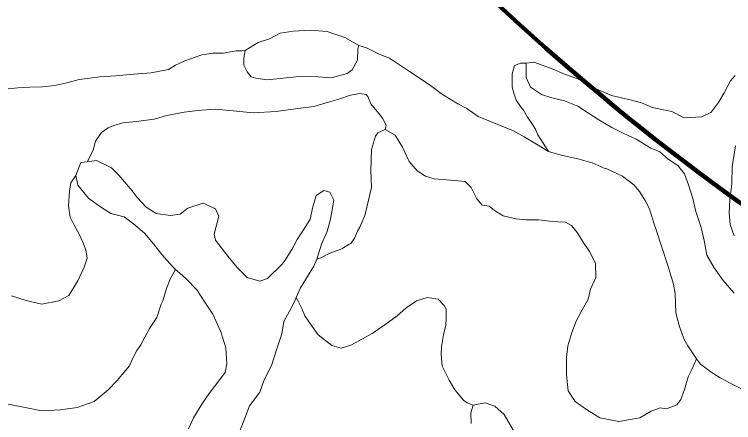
# Model space of a CAD drawing. Extents: x 553962 to 842807, y 8883888 to 9032388.
# Drawn here: x 681754 to 684561, y 8954359 to 8955951 of the extents above; entities that cross this region are included whole.
import ezdxf

# ---------------------------------------------------------------- set-up
doc = ezdxf.new("R2010")
doc.units = 0
doc.header["$LTSCALE"] = 160
doc.layers.add('27', color=7, linetype='Continuous', lineweight=90)
doc.layers.add('4', color=7, linetype='Continuous', lineweight=13)

msp = doc.modelspace()

# ---------------------------------------------------------------- linework, layer by layer
at = {"layer": '27'}
for points in [[(637260.6, 8972975.8), (641524.5, 8971056.2), (652526.1, 8965412.7), (653164.3, 8965062.8), (670790.5, 8953770.1), (686194, 8943929.9), (696283.3, 8937647.1)], [(694874, 8947402.7), (694491.4, 8947729), (693981.6, 8948105.1), (692654.2, 8949437.3), (691811.8, 8950292), (691552.9, 8951277.6), (691093.4, 8951755.3), (689976, 8951721.8), (689441.2, 8951996.3), (689158.9, 8952576.6), (688699.5, 8953029), (687605.5, 8953400.8), (685873.4, 8954400.8), (684752.3, 8955101.5), (681638, 8958243.7), (680641.1, 8959527.7), (679425.4, 8960995.9)]]:
    msp.add_spline(points, degree=3, dxfattribs=at)
at = {"layer": '4'}
for points in [[(681729.7, 8955661), (681766.6, 8955664.7), (681813.6, 8955666.9), (681863.2, 8955668.9), (681911.6, 8955673.6), (681958.9, 8955684.6), (682006.3, 8955696.9), (682087.8, 8955708), (682148.8, 8955710.9), (682220.2, 8955718.5), (682287.6, 8955723.8), (682355.3, 8955736.6), (682382.5, 8955753.4), (682418.6, 8955769.9), (682485.4, 8955792.9), (682530, 8955800.2), (682568.1, 8955800.2), (682618.6, 8955809.2), (682640.7, 8955809.2), (682654.7, 8955809.8), (682704.6, 8955841.3), (682749, 8955856.1), (682791.4, 8955878.3), (682841.3, 8955885.7), (682907.8, 8955889.3), (682974.3, 8955883.8), (683046.4, 8955859.8), (683098.1, 8955830.3), (683127.7, 8955821.1), (683179.4, 8955795.2), (683218.2, 8955779.8), (683295.1, 8955728.9), (683333.5, 8955703.5), (683383.1, 8955670), (683425.1, 8955638.1), (683484.7, 8955601.7), (683519.6, 8955584), (683564.2, 8955553.2), (683701.7, 8955496.4), (683742.8, 8955473.4), (683791.2, 8955445), (683838.5, 8955416.7), (683796.2, 8955480.8), (683788.1, 8955503.4), (683775.2, 8955521.1), (683755.8, 8955550.2), (683741.3, 8955577.6), (683728.4, 8955592.1), (683712.3, 8955616.3), (683702.6, 8955643.7), (683696.1, 8955667.9), (683696.1, 8955695.3), (683696.1, 8955719.6)], [(683627.3, 8955185.7), (683660.9, 8955165.4), (683712.5, 8955153.5), (683750.4, 8955149.6), (683799.9, 8955150.4), (683841.6, 8955145.1), (683874.5, 8955142.7), (683904.8, 8955140.4), (683928.5, 8955128.1), (683951.6, 8955099.4), (683970.8, 8955067), (683998.5, 8955026.7), (684022.3, 8954981.5), (684022.9, 8954925.6), (684002.2, 8954879.4), (683993.2, 8954840.4), (683968.9, 8954796.8), (683945.8, 8954754.5), (683929, 8954710.7), (683913.2, 8954658), (683909.1, 8954613.7), (683908, 8954545.3), (683914.7, 8954482.9), (683942.4, 8954441.3), (683987, 8954410.5), (684039.1, 8954378.3), (684112.2, 8954363), (684150.5, 8954370.5), (684195.2, 8954377.8), (684239.2, 8954404.2), (684273.9, 8954416.9), (684299.2, 8954413.5), (684339, 8954428.6), (684355, 8954449.6), (684369, 8954488.4), (684383.5, 8954537.4), (684397.2, 8954566.1), (684416.4, 8954607.5), (684381.4, 8954658), (684365.9, 8954686.5), (684348.7, 8954737.8), (684335.2, 8954787.8), (684332.7, 8954862.7), (684326.4, 8954899.7), (684303.6, 8954971.6), (684281.9, 8955039.6), (684260.2, 8955107.6), (684247.4, 8955141), (684232.7, 8955192.2), (684217.3, 8955223.2), (684193.3, 8955260.9), (684171.3, 8955285.8), (684126.8, 8955320.3), (684065.7, 8955349.1), (684055.7, 8955352), (684008.2, 8955372.7), (683952.9, 8955387.3), (683887.4, 8955402.3), (683838.5, 8955416.7), (683791.2, 8955445), (683742.8, 8955473.4), (683701.7, 8955496.4), (683564.2, 8955553.2), (683519.6, 8955584), (683484.7, 8955601.7), (683425.1, 8955638.1), (683383.1, 8955670), (683333.5, 8955703.5), (683295.1, 8955728.9), (683218.2, 8955779.8), (683179.4, 8955795.2), (683127.7, 8955821.1), (683098.1, 8955830.3), (683093.9, 8955817.2), (683092.3, 8955772.8), (683072, 8955735.5), (683052.5, 8955721), (682989.7, 8955704.1), (682939.1, 8955707.2), (682865.5, 8955708.5), (682790.4, 8955701), (682739.5, 8955696.5), (682696.6, 8955701.8), (682677.7, 8955707.5), (682661.9, 8955727.1), (682648.9, 8955752.9), (682648.6, 8955780.8), (682654.7, 8955809.8), (682640.7, 8955809.2), (682618.6, 8955809.2), (682568.1, 8955800.2), (682530, 8955800.2), (682485.4, 8955792.9), (682418.6, 8955769.9), (682382.5, 8955753.4), (682355.3, 8955736.6), (682287.6, 8955723.8), (682220.2, 8955718.5), (682148.8, 8955710.9), (682087.8, 8955708), (682006.3, 8955696.9)], [(683696.1, 8955719.6), (683701, 8955737.3), (683705.8, 8955751.8), (683721.9, 8955758.3), (683728.4, 8955761.5), (683739.7, 8955761.5), (683750.6, 8955761.5), (683780.9, 8955765.3)], [(684602.4, 8954485.3), (684547.5, 8954512.6), (684507.7, 8954534.3), (684472.9, 8954555.8), (684430.9, 8954587.7), (684416.4, 8954607.5), (684381.4, 8954658), (684365.9, 8954686.5), (684348.7, 8954737.8), (684335.2, 8954787.8), (684332.7, 8954862.7), (684326.4, 8954899.7), (684303.6, 8954971.6), (684281.9, 8955039.6), (684260.2, 8955107.6), (684247.4, 8955141), (684232.7, 8955192.2), (684217.3, 8955223.2), (684193.3, 8955260.9), (684171.3, 8955285.8), (684126.8, 8955320.3), (684065.7, 8955349.1), (684055.7, 8955352), (684008.2, 8955372.7), (683952.9, 8955387.3), (683887.4, 8955402.3), (683838.5, 8955416.7), (683796.2, 8955480.8), (683788.1, 8955503.4), (683775.2, 8955521.1), (683755.8, 8955550.2), (683741.3, 8955577.6), (683728.4, 8955592.1), (683712.3, 8955616.3), (683702.6, 8955643.7), (683696.1, 8955667.9), (683696.1, 8955695.3), (683696.1, 8955719.6), (683701, 8955737.3), (683705.8, 8955751.8), (683721.9, 8955758.3), (683728.4, 8955761.5), (683739.7, 8955761.5), (683750.6, 8955761.5), (683750.6, 8955740.7), (683750.6, 8955704.8), (683767.7, 8955667), (683811.2, 8955638.6), (683850.9, 8955625.4), (683900.1, 8955614), (683953.1, 8955593.2), (683991, 8955568.6), (684034.5, 8955540.3)], [(684502.3, 8955607.8), (684478.4, 8955576.9), (684471.8, 8955568.2), (684436.9, 8955551.7), (684367.6, 8955547.8), (684320.2, 8955572.4), (684242.7, 8955587.6), (684201, 8955606.5), (684157.5, 8955617.8), (684083.7, 8955634.8), (684026.9, 8955659.4), (683991, 8955680.2), (683949.3, 8955701), (683900.1, 8955718), (683852.8, 8955738.8), (683828.2, 8955748.3), (683780.9, 8955765.3), (683750.6, 8955761.5), (683750.6, 8955740.7), (683750.6, 8955704.8), (683767.7, 8955667), (683811.2, 8955638.6), (683850.9, 8955625.4), (683900.1, 8955614), (683953.1, 8955593.2), (683991, 8955568.6), (684034.5, 8955540.3), (684085.6, 8955510), (684129.1, 8955487.3), (684180.2, 8955464.7), (684237, 8955430), (684272.9, 8955414.8), (684305.1, 8955386.5), (684343, 8955361.9), (684369.5, 8955329.8), (684384.6, 8955286.3), (684401.6, 8955233.3), (684413, 8955182.3), (684433.8, 8955119.9), (684445.2, 8955068.8), (684456.5, 8955012.1), (684484.9, 8954963), (684519.3, 8954912.8), (684562.4, 8954863.5)], [(683780.9, 8955765.3), (683828.2, 8955748.3), (683852.8, 8955738.8), (683900.1, 8955718), (683949.3, 8955701), (683991, 8955680.2), (684026.9, 8955659.4), (684083.7, 8955634.8), (684157.5, 8955617.8), (684201, 8955606.5), (684242.7, 8955587.6), (684320.2, 8955572.4), (684367.6, 8955547.8), (684436.9, 8955551.7), (684471.8, 8955568.2), (684478.4, 8955576.9), (684502.3, 8955607.8), (684523.9, 8955645.1), (684536.2, 8955670), (684548.4, 8955692.4), (684566.3, 8955712.3)], [(682006.3, 8955696.9), (681958.9, 8955684.6), (681911.6, 8955673.6), (681863.2, 8955668.9)], [(684566.3, 8955712.3), (684548.4, 8955692.4), (684536.2, 8955670), (684523.9, 8955645.1), (684502.3, 8955607.8)], [(681863.2, 8955668.9), (681813.6, 8955666.9), (681766.6, 8955664.7), (681729.7, 8955661)], [(681741.9, 8954853.7), (681799.6, 8954835.2), (681861.3, 8954821.6), (681927.7, 8954834.5), (681966.5, 8954854.7), (682001.5, 8954911.8), (682026.2, 8954965.5), (682037.6, 8955000.6), (682032.3, 8955032.5), (682020.8, 8955063.3), (682007.8, 8955091.7), (681985.1, 8955131.8), (681970.9, 8955160.2), (681964.8, 8955204.8), (681969.4, 8955261.8), (681974.3, 8955294.6), (681993.1, 8955323.1), (682012.6, 8955373.2), (682037.1, 8955376.4), (682061.3, 8955422.2), (682070.1, 8955456.1), (682094.2, 8955490.8), (682120.2, 8955508.9), (682142.1, 8955518.3), (682176.7, 8955528.5), (682228.8, 8955533), (682298.9, 8955542), (682348.9, 8955556.7), (682416.6, 8955569.5), (682468.9, 8955576.6), (682537.6, 8955581.8), (682607.1, 8955575.5), (682685.5, 8955567.7), (682775.7, 8955572.1), (682859.9, 8955584.4), (682922.3, 8955592.3), (682983.9, 8955610.5), (683019.8, 8955620.6), (683065.9, 8955635.5), (683101.7, 8955643.1), (683126.9, 8955638.4), (683133, 8955630.6), (683144.7, 8955602.3), (683176.3, 8955564.3), (683189.7, 8955546.1), (683205.2, 8955518.9), (683200.8, 8955502.6), (683239.3, 8955479.7), (683268.1, 8955433), (683294.1, 8955377.5), (683325.8, 8955340.9), (683358.1, 8955320.7), (683391.9, 8955309.4), (683440, 8955306.4), (683471.6, 8955302.8), (683513.3, 8955298.8), (683536.7, 8955276.4), (683557.9, 8955231.2), (683579.9, 8955207.6), (683606.4, 8955202.9), (683627.3, 8955185.7)], [(684034.5, 8955540.3), (684085.6, 8955510), (684129.1, 8955487.3), (684180.2, 8955464.7), (684237, 8955430), (684272.9, 8955414.8), (684305.1, 8955386.5), (684343, 8955361.9), (684369.5, 8955329.8), (684384.6, 8955286.3), (684401.6, 8955233.3), (684413, 8955182.3), (684433.8, 8955119.9), (684445.2, 8955068.8), (684456.5, 8955012.1), (684484.9, 8954963), (684519.3, 8954912.8), (684562.4, 8954863.5)], [(684602.4, 8954485.3), (684547.5, 8954512.6), (684507.7, 8954534.3), (684472.9, 8954555.8), (684430.9, 8954587.7), (684416.4, 8954607.5), (684397.2, 8954566.1), (684383.5, 8954537.4), (684369, 8954488.4), (684355, 8954449.6), (684339, 8954428.6), (684299.2, 8954413.5), (684273.9, 8954416.9), (684239.2, 8954404.2), (684195.2, 8954377.8), (684150.5, 8954370.5), (684112.2, 8954363), (684039.1, 8954378.3), (683987, 8954410.5), (683942.4, 8954441.3), (683914.7, 8954482.9), (683908, 8954545.3), (683909.1, 8954613.7), (683913.2, 8954658), (683929, 8954710.7), (683945.8, 8954754.5), (683968.9, 8954796.8), (683993.2, 8954840.4), (684002.2, 8954879.4), (684022.9, 8954925.6), (684022.3, 8954981.5), (683998.5, 8955026.7), (683970.8, 8955067), (683951.6, 8955099.4), (683928.5, 8955128.1), (683904.8, 8955140.4), (683874.5, 8955142.7), (683841.6, 8955145.1), (683799.9, 8955150.4), (683750.4, 8955149.6), (683712.5, 8955153.5), (683660.9, 8955165.4), (683627.3, 8955185.7), (683606.4, 8955202.9), (683579.9, 8955207.6), (683557.9, 8955231.2), (683536.7, 8955276.4), (683513.3, 8955298.8), (683471.6, 8955302.8), (683440, 8955306.4), (683391.9, 8955309.4), (683358.1, 8955320.7), (683325.8, 8955340.9), (683294.1, 8955377.5), (683268.1, 8955433), (683239.3, 8955479.7), (683200.8, 8955502.6), (683172.5, 8955489.6), (683163.1, 8955476), (683147.3, 8955424.6), (683144.4, 8955342.2), (683147.2, 8955276.1)], [(684562.7, 8955088), (684547.7, 8955131.7), (684543, 8955177.5), (684546.1, 8955228.2), (684553.3, 8955291.3), (684555.6, 8955356), (684568.2, 8955438.2)], [(684568.2, 8955438.2), (684555.6, 8955356), (684553.3, 8955291.3), (684546.1, 8955228.2), (684543, 8955177.5), (684547.7, 8955131.7), (684562.7, 8955088)], [(682624.5, 8954303.7), (682649.6, 8954366.3), (682670.7, 8954425.2), (682711.8, 8954478.3), (682728.8, 8954525.9), (682757.4, 8954582), (682778.8, 8954651), (682797.2, 8954704.9), (682805.3, 8954754.1), (682841.9, 8954820), (682853.7, 8954846.6), (682870.8, 8954885), (682922, 8954969.4), (682933.5, 8954997.1), (682952.9, 8955054.6), (682974.9, 8955104.6), (682986.8, 8955152.4), (683000.8, 8955226.7), (682985.4, 8955257.7), (682961.6, 8955264.9), (682931.7, 8955244.4), (682918.7, 8955200.5), (682908.1, 8955152.6), (682893.3, 8955129), (682857.1, 8955073.2), (682840.8, 8955040.8), (682809.9, 8954992.4), (682799.2, 8954977.6), (682741.4, 8954921.2), (682711.9, 8954910.9), (682661.6, 8954925.3), (682623.6, 8954963.5), (682587.1, 8955007.9), (682538.6, 8955070.5), (682533.1, 8955093.5), (682552, 8955163.9), (682539.1, 8955192.2), (682490.4, 8955214.3), (682430.1, 8955194.8), (682401.3, 8955171.7), (682363.1, 8955166.7), (682307.6, 8955175), (682267.8, 8955199.3), (682232.4, 8955237.3), (682213, 8955263.3), (682161.8, 8955323.5), (682132.4, 8955352.5), (682073.8, 8955381.2), (682037.1, 8955376.4), (682012.6, 8955373.2), (681993.1, 8955323.1), (682001.9, 8955284.7), (682043.2, 8955233.8), (682077.9, 8955208.5), (682130, 8955174.9), (682181.5, 8955161.7), (682218.6, 8955133.8), (682261.7, 8955098), (682297.1, 8955056.1), (682328.6, 8955014.4), (682371.3, 8954967.3), (682383.1, 8954956.8), (682399.6, 8954942.2), (682424.2, 8954919.7), (682465.8, 8954876.4), (682499.5, 8954824.5), (682528.4, 8954781.6), (682559, 8954713.3), (682578.4, 8954650.4), (682582.5, 8954588.1), (682576.2, 8954554.1), (682513.7, 8954472.6), (682488.3, 8954435.4), (682452.1, 8954378.3), (682432.8, 8954334.6)], [(681729.6, 8954431.7), (681802.6, 8954416.4), (681859.3, 8954405.5), (681933, 8954409.3), (681999.3, 8954418.3), (682064.8, 8954441.4), (682119.7, 8954486.4), (682155.2, 8954523.2), (682173.8, 8954546.7), (682203, 8954581.2), (682212.6, 8954602.4), (682231.7, 8954639.8), (682247.7, 8954662.1), (682262.7, 8954692), (682281.6, 8954725.6), (682309.8, 8954769), (682326.9, 8954821.7), (682332.4, 8954834.2), (682346.7, 8954881.9), (682362, 8954918.1), (682383.1, 8954956.8), (682371.3, 8954967.3), (682328.6, 8955014.4), (682297.1, 8955056.1), (682261.7, 8955098), (682218.6, 8955133.8), (682181.5, 8955161.7), (682130, 8955174.9), (682077.9, 8955208.5), (682043.2, 8955233.8), (682001.9, 8955284.7), (681993.1, 8955323.1), (681974.3, 8955294.6), (681969.4, 8955261.8), (681964.8, 8955204.8), (681970.9, 8955160.2), (681985.1, 8955131.8), (682007.8, 8955091.7), (682020.8, 8955063.3), (682032.3, 8955032.5), (682037.6, 8955000.6), (682026.2, 8954965.5), (682001.5, 8954911.8), (681966.5, 8954854.7), (681927.7, 8954834.5), (681861.3, 8954821.6), (681799.6, 8954835.2), (681741.9, 8954853.7)], [(683147.2, 8955276.1), (683129.2, 8955199.4), (683121.8, 8955166.7), (683102.4, 8955121.7), (683094.3, 8955108), (683080.6, 8955078), (683067.2, 8955058.2), (683060.7, 8955054.6), (683032.2, 8955036.6), (682982.1, 8955018.1), (682949.7, 8955001.5), (682933.5, 8954997.1), (682922, 8954969.4), (682870.8, 8954885), (682853.7, 8954846.6), (682860.2, 8954835.9), (682875.5, 8954803.6), (682887.2, 8954775.3), (682912.6, 8954737.6), (682939.2, 8954701.2), (682992.3, 8954660), (683028.7, 8954649.8), (683067.2, 8954661.1), (683112.5, 8954686.2), (683150, 8954706.4), (683199.3, 8954740.2), (683247.5, 8954775.3), (683282.9, 8954807), (683323.2, 8954833.5), (683364.2, 8954847.3), (683407.1, 8954840.7), (683430.4, 8954815.8), (683438.7, 8954801.6), (683438.8, 8954766), (683437.8, 8954739.4), (683428.9, 8954701.7), (683420.9, 8954655), (683419.8, 8954624.6), (683423.3, 8954578.8), (683450.6, 8954524.6), (683473.3, 8954487), (683506.2, 8954446.5), (683520.4, 8954435.7), (683543.6, 8954427.4), (683590.8, 8954435.9)], [(682432.8, 8954334.6), (682452.1, 8954378.3), (682488.3, 8954435.4), (682513.7, 8954472.6), (682576.2, 8954554.1), (682582.5, 8954588.1), (682578.4, 8954650.4), (682559, 8954713.3), (682528.4, 8954781.6), (682499.5, 8954824.5), (682465.8, 8954876.4), (682424.2, 8954919.7), (682399.6, 8954942.2), (682383.1, 8954956.8), (682362, 8954918.1), (682346.7, 8954881.9), (682332.4, 8954834.2), (682326.9, 8954821.7), (682309.8, 8954769), (682281.6, 8954725.6), (682262.7, 8954692), (682247.7, 8954662.1), (682231.7, 8954639.8), (682212.6, 8954602.4), (682203, 8954581.2), (682173.8, 8954546.7), (682155.2, 8954523.2), (682119.7, 8954486.4), (682064.8, 8954441.4), (681999.3, 8954418.3), (681933, 8954409.3), (681859.3, 8954405.5)], [(683535.9, 8954355.4), (683534.9, 8954397.3), (683543.6, 8954427.4), (683520.4, 8954435.7), (683506.2, 8954446.5), (683473.3, 8954487), (683450.6, 8954524.6), (683423.3, 8954578.8), (683419.8, 8954624.6), (683420.9, 8954655), (683428.9, 8954701.7), (683437.8, 8954739.4), (683438.8, 8954766), (683438.7, 8954801.6), (683430.4, 8954815.8), (683407.1, 8954840.7), (683364.2, 8954847.3), (683323.2, 8954833.5), (683282.9, 8954807), (683247.5, 8954775.3), (683199.3, 8954740.2), (683150, 8954706.4), (683112.5, 8954686.2), (683067.2, 8954661.1), (683028.7, 8954649.8), (682992.3, 8954660), (682939.2, 8954701.2), (682912.6, 8954737.6), (682887.2, 8954775.3), (682875.5, 8954803.6), (682860.2, 8954835.9), (682853.7, 8954846.6), (682841.9, 8954820), (682805.3, 8954754.1), (682797.2, 8954704.9), (682778.8, 8954651), (682757.4, 8954582), (682728.8, 8954525.9), (682711.8, 8954478.3), (682670.7, 8954425.2), (682649.6, 8954366.3), (682624.5, 8954303.7)], [(683707.2, 8954318.9), (683665.3, 8954391.4), (683628.4, 8954423.2), (683590.8, 8954435.9), (683543.6, 8954427.4), (683534.9, 8954397.3), (683535.9, 8954355.4)], [(683590.8, 8954435.9), (683628.4, 8954423.2), (683665.3, 8954391.4), (683707.2, 8954318.9)], [(681859.3, 8954405.5), (681802.6, 8954416.4), (681729.6, 8954431.7)]]:
    msp.add_lwpolyline(points, dxfattribs=at)
for points in [[(682865.5, 8955708.5), (682939.1, 8955707.2), (682989.7, 8955704.1), (683052.5, 8955721), (683072, 8955735.5), (683092.3, 8955772.8), (683093.9, 8955817.2), (683098.1, 8955830.3), (683046.4, 8955859.8), (682974.3, 8955883.8), (682907.8, 8955889.3), (682841.3, 8955885.7), (682791.4, 8955878.3), (682749, 8955856.1), (682704.6, 8955841.3), (682654.7, 8955809.8), (682648.6, 8955780.8), (682648.9, 8955752.9), (682661.9, 8955727.1), (682677.7, 8955707.5), (682696.6, 8955701.8), (682739.5, 8955696.5), (682790.4, 8955701)], [(682539.1, 8955192.2), (682552, 8955163.9), (682533.1, 8955093.5), (682538.6, 8955070.5), (682587.1, 8955007.9), (682623.6, 8954963.5), (682661.6, 8954925.3), (682711.9, 8954910.9), (682741.4, 8954921.2), (682799.2, 8954977.6), (682809.9, 8954992.4), (682840.8, 8955040.8), (682857.1, 8955073.2), (682893.3, 8955129), (682908.1, 8955152.6), (682918.7, 8955200.5), (682931.7, 8955244.4), (682961.6, 8955264.9), (682985.4, 8955257.7), (683000.8, 8955226.7), (682986.8, 8955152.4), (682974.9, 8955104.6), (682952.9, 8955054.6), (682933.5, 8954997.1), (682949.7, 8955001.5), (682982.1, 8955018.1), (683032.2, 8955036.6), (683060.7, 8955054.6), (683067.2, 8955058.2), (683080.6, 8955078), (683094.3, 8955108), (683102.4, 8955121.7), (683121.8, 8955166.7), (683129.2, 8955199.4), (683147.2, 8955276.1), (683144.4, 8955342.2), (683147.3, 8955424.6), (683163.1, 8955476), (683172.5, 8955489.6), (683200.8, 8955502.6), (683205.2, 8955518.9), (683189.7, 8955546.1), (683176.3, 8955564.3), (683144.7, 8955602.3), (683133, 8955630.6), (683126.9, 8955638.4), (683101.7, 8955643.1), (683065.9, 8955635.5), (683019.8, 8955620.6), (682983.9, 8955610.5), (682922.3, 8955592.3), (682859.9, 8955584.4), (682775.7, 8955572.1), (682685.5, 8955567.7), (682607.1, 8955575.5), (682537.6, 8955581.8), (682468.9, 8955576.6), (682416.6, 8955569.5), (682348.9, 8955556.7), (682298.9, 8955542), (682228.8, 8955533), (682176.7, 8955528.5), (682142.1, 8955518.3), (682120.2, 8955508.9), (682094.2, 8955490.8), (682070.1, 8955456.1), (682061.3, 8955422.2), (682037.1, 8955376.4), (682073.8, 8955381.2), (682132.4, 8955352.5), (682161.8, 8955323.5), (682213, 8955263.3), (682232.4, 8955237.3), (682267.8, 8955199.3), (682307.6, 8955175), (682363.1, 8955166.7), (682401.3, 8955171.7), (682430.1, 8955194.8), (682490.4, 8955214.3)]]:
    msp.add_lwpolyline(points, close=True, dxfattribs=at)

doc.saveas('drawing.dxf')
